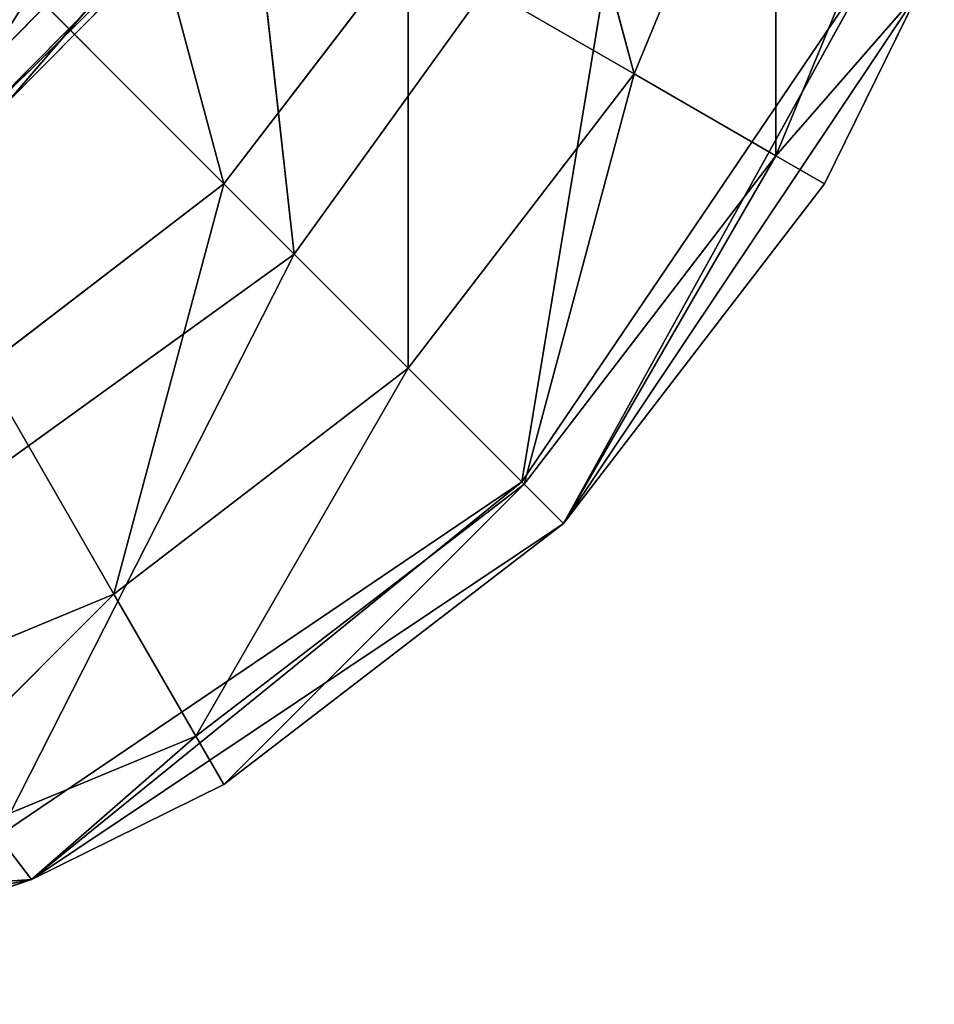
# Model space of a CAD drawing. Extents: x 228 to 329, y 0 to 150.
# Tile 495 of 656: x 326.69 to 328.36, y 0.23 to 2.02. Entities that reach past the tile are written whole.
import ezdxf

# ---------------------------------------------------------------- set-up
doc = ezdxf.new("R2010")
doc.units = 0
doc.header["$LTSCALE"] = 25.4
doc.layers.get('0').update_dxf_attribs({"color": 13, "linetype": 'CONTINUOUS'})

# ---------------------------------------------------------------- blocks, each defined once
blk = doc.blocks.new('SIS-9506-8054_STL_1')
at = {"color": 8}
for p, q in [((98.8315, 131.0467, 148.4455), (99.7767, 131.0467, 147.4906)), ((99.6826, 104.0467, 147.6068), (98.8315, 131.0467, 148.4455)), ((99.6826, 104.0467, 147.6068), (98.8315, 131.0467, 148.4455)), ((98.8315, 131.0467, 148.4455), (99.7767, 131.0467, 147.4906)), ((98.9468, 104.0467, 148.3502), (99.6826, 104.0467, 147.6068)), ((99.6247, 103.3792, 147.5588), (98.9468, 104.0467, 148.3502)), ((99.6247, 103.3792, 147.5588), (98.9468, 104.0467, 148.3502)), ((98.9468, 104.0467, 148.3502), (99.6826, 104.0467, 147.6068)), ((99.6247, 103.3792, 147.5588), (98.8982, 103.3792, 148.2928)), ((99.6247, 103.3792, 147.5588), (98.8982, 103.3792, 148.2928))]:
    blk.add_line(p, q, dxfattribs=at)
at = {"color": 9}
for p, q in [((99.4701, 96.832, 148.6286), (98.7241, 98.3071, 147.8826)), ((99.4701, 96.832, 148.6286), (98.7241, 98.3071, 147.8826)), ((99.4701, 96.832, 148.6286), (99.3055, 98.206, 147.1487)), ((99.4701, 96.832, 148.6286), (99.3055, 98.206, 147.1487)), ((99.4701, 96.832, 148.6286), (98.5961, 96.7415, 149.2587)), ((99.4701, 96.832, 148.6286), (98.5961, 96.7415, 149.2587)), ((99.4701, 96.832, 148.6286), (98.9289, 95.1224, 149.6928)), ((99.4701, 96.832, 148.6286), (98.9289, 95.1224, 149.6928)), ((100.1001, 96.7415, 147.7547), (99.4701, 96.832, 148.6286)), ((99.4701, 96.832, 148.6286), (99.8864, 95.165, 149.0449)), ((99.4701, 96.832, 148.6286), (99.8864, 95.165, 149.0449)), ((100.1001, 96.7415, 147.7547), (99.4701, 96.832, 148.6286)), ((100.1001, 96.7415, 147.7547), (99.8864, 95.165, 149.0449)), ((100.1001, 96.7415, 147.7547), (99.8864, 95.165, 149.0449)), ((99.8864, 95.165, 149.0449), (98.9289, 95.1224, 149.6928)), ((99.8864, 95.165, 149.0449), (98.9289, 95.1224, 149.6928)), ((98.9895, 94.0467, 149.7716), (99.8864, 95.165, 149.0449)), ((98.9895, 94.0467, 149.7716), (99.8864, 95.165, 149.0449)), ((99.9628, 94.0467, 149.1213), (99.8864, 95.165, 149.0449)), ((99.9628, 94.0467, 149.1213), (99.8864, 95.165, 149.0449)), ((100.5342, 95.1224, 148.0874), (99.8864, 95.165, 149.0449)), ((100.5342, 95.1224, 148.0874), (99.8864, 95.165, 149.0449)), ((98.9895, 94.0467, 149.7716), (98.9289, 95.1224, 149.6928)), ((98.9895, 94.0467, 149.7716), (98.9289, 95.1224, 149.6928)), ((99.9628, 94.0467, 149.1213), (100.5342, 95.1224, 148.0874)), ((99.9628, 94.0467, 149.1213), (100.5342, 95.1224, 148.0874)), ((98.9895, 94.0467, 149.7716), (97.8415, 94.0467, 150)), ((98.9895, 94.0467, 149.7716), (97.8415, 94.0467, 150)), ((98.9895, 94.0467, 149.7716), (98.6179, 4.0467, 149.8978)), ((98.9895, 94.0467, 149.7716), (98.6179, 4.0467, 149.8978)), ((99.9628, 94.0467, 149.1213), (98.9895, 4.0467, 149.7716)), ((99.9628, 94.0467, 149.1213), (98.9895, 4.0467, 149.7716)), ((99.9628, 94.0467, 149.1213), (98.9895, 94.0467, 149.7716)), ((98.9895, 94.0467, 149.7716), (98.9895, 4.0467, 149.7716)), ((98.9895, 94.0467, 149.7716), (98.9895, 4.0467, 149.7716)), ((99.9628, 94.0467, 149.1213), (98.9895, 94.0467, 149.7716)), ((99.3415, 4.0467, 149.5981), (99.9628, 94.0467, 149.1213)), ((99.3415, 4.0467, 149.5981), (99.9628, 94.0467, 149.1213)), ((99.9628, 4.0467, 149.1213), (99.9628, 94.0467, 149.1213)), ((99.9628, 4.0467, 149.1213), (99.9628, 94.0467, 149.1213)), ((100.4395, 4.0467, 148.5), (99.9628, 94.0467, 149.1213)), ((100.4395, 4.0467, 148.5), (99.9628, 94.0467, 149.1213)), ((100.6131, 94.0467, 148.1481), (99.9628, 94.0467, 149.1213)), ((100.6131, 94.0467, 148.1481), (99.9628, 94.0467, 149.1213)), ((100.4395, 4.0467, 148.5), (100.6131, 94.0467, 148.1481)), ((100.4395, 4.0467, 148.5), (100.6131, 94.0467, 148.1481)), ((98.5915, 3.2703, 149.799), (98.9895, 4.0467, 149.7716)), ((98.5915, 3.2703, 149.799), (98.9895, 4.0467, 149.7716)), ((98.6179, 4.0467, 149.8978), (98.9895, 4.0467, 149.7716)), ((98.6179, 4.0467, 149.8978), (98.9895, 4.0467, 149.7716)), ((98.9895, 4.0467, 149.7716), (99.3415, 4.0467, 149.5981)), ((98.9895, 4.0467, 149.7716), (99.3415, 4.0467, 149.5981)), ((98.9895, 4.0467, 149.7716), (99.2904, 3.2703, 149.5096)), ((98.9895, 4.0467, 149.7716), (99.2904, 3.2703, 149.5096)), ((99.2904, 3.2703, 149.5096), (99.3415, 4.0467, 149.5981)), ((99.2904, 3.2703, 149.5096), (99.3415, 4.0467, 149.5981)), ((99.3415, 4.0467, 149.5981), (99.9628, 4.0467, 149.1213)), ((99.8905, 3.2703, 149.049), (99.3415, 4.0467, 149.5981)), ((99.8905, 3.2703, 149.049), (99.3415, 4.0467, 149.5981)), ((99.3415, 4.0467, 149.5981), (99.9628, 4.0467, 149.1213)), ((99.8905, 3.2703, 149.049), (99.9628, 4.0467, 149.1213)), ((99.8905, 3.2703, 149.049), (99.9628, 4.0467, 149.1213)), ((99.9628, 4.0467, 149.1213), (100.4395, 4.0467, 148.5)), ((99.9628, 4.0467, 149.1213), (100.4395, 4.0467, 148.5)), ((99.9628, 4.0467, 149.1213), (100.351, 3.2703, 148.4489)), ((99.9628, 4.0467, 149.1213), (100.351, 3.2703, 148.4489)), ((100.4395, 4.0467, 148.5), (100.351, 3.2703, 148.4489)), ((100.351, 3.2703, 148.4489), (100.6131, 4.0467, 148.1481)), ((100.4395, 4.0467, 148.5), (100.351, 3.2703, 148.4489)), ((100.351, 3.2703, 148.4489), (100.6131, 4.0467, 148.1481)), ((100.4395, 4.0467, 148.5), (100.6131, 4.0467, 148.1481)), ((100.4395, 4.0467, 148.5), (100.6131, 4.0467, 148.1481)), ((98.5915, 3.2703, 149.799), (99.2904, 3.2703, 149.5096)), ((98.5915, 3.2703, 149.799), (99.2904, 3.2703, 149.5096)), ((98.5915, 3.2703, 149.799), (99.1405, 2.5467, 149.25)), ((98.5915, 3.2703, 149.799), (99.1405, 2.5467, 149.25)), ((99.1405, 2.5467, 149.25), (99.2904, 3.2703, 149.5096)), ((99.1405, 2.5467, 149.25), (99.2904, 3.2703, 149.5096)), ((99.6786, 2.5467, 148.8371), (99.2904, 3.2703, 149.5096)), ((99.6786, 2.5467, 148.8371), (99.2904, 3.2703, 149.5096)), ((99.8905, 3.2703, 149.049), (99.2904, 3.2703, 149.5096)), ((99.8905, 3.2703, 149.049), (99.2904, 3.2703, 149.5096)), ((99.6786, 2.5467, 148.8371), (99.8905, 3.2703, 149.049)), ((99.6786, 2.5467, 148.8371), (99.8905, 3.2703, 149.049)), ((99.8905, 3.2703, 149.049), (100.351, 3.2703, 148.4489)), ((99.8905, 3.2703, 149.049), (100.351, 3.2703, 148.4489)), ((99.8905, 3.2703, 149.049), (100.0915, 2.5467, 148.299)), ((99.8905, 3.2703, 149.049), (100.0915, 2.5467, 148.299)), ((100.0915, 2.5467, 148.299), (100.351, 3.2703, 148.4489)), ((100.0915, 2.5467, 148.299), (100.351, 3.2703, 148.4489)), ((100.351, 3.2703, 148.4489), (100.6405, 3.2703, 147.75)), ((100.351, 3.2703, 148.4489), (100.6405, 3.2703, 147.75)), ((100.351, 3.2703, 148.4489), (100.351, 2.5467, 147.6724)), ((100.351, 3.2703, 148.4489), (100.351, 2.5467, 147.6724)), ((98.5139, 2.5467, 149.5096), (99.1405, 2.5467, 149.25)), ((98.5139, 2.5467, 149.5096), (99.1405, 2.5467, 149.25)), ((98.9021, 1.9254, 148.8371), (99.1405, 2.5467, 149.25)), ((98.9021, 1.9254, 148.8371), (99.1405, 2.5467, 149.25)), ((99.3415, 1.9254, 148.5), (99.1405, 2.5467, 149.25)), ((99.3415, 1.9254, 148.5), (99.1405, 2.5467, 149.25)), ((99.6786, 2.5467, 148.8371), (99.1405, 2.5467, 149.25)), ((99.6786, 2.5467, 148.8371), (99.1405, 2.5467, 149.25)), ((99.3415, 1.9254, 148.5), (99.6786, 2.5467, 148.8371)), ((99.3415, 1.9254, 148.5), (99.6786, 2.5467, 148.8371)), ((99.6786, 2.5467, 148.8371), (100.0915, 2.5467, 148.299)), ((99.6786, 2.5467, 148.8371), (100.0915, 2.5467, 148.299)), ((99.6786, 2.5467, 148.8371), (99.6786, 1.9254, 148.0607)), ((99.6786, 1.9254, 148.0607), (100.0915, 2.5467, 148.299)), ((99.6786, 2.5467, 148.8371), (99.6786, 1.9254, 148.0607)), ((99.6786, 1.9254, 148.0607), (100.0915, 2.5467, 148.299)), ((100.0915, 2.5467, 148.299), (99.8905, 1.9254, 147.549)), ((100.0915, 2.5467, 148.299), (99.8905, 1.9254, 147.549)), ((100.0915, 2.5467, 148.299), (100.351, 2.5467, 147.6724)), ((100.0915, 2.5467, 148.299), (100.351, 2.5467, 147.6724)), ((98.9021, 1.4487, 148.0607), (99.3415, 1.9254, 148.5)), ((99.3415, 1.9254, 148.5), (98.9021, 1.9254, 148.8371)), ((99.3415, 1.9254, 148.5), (98.9021, 1.9254, 148.8371)), ((98.9021, 1.4487, 148.0607), (99.3415, 1.9254, 148.5)), ((99.3415, 1.9254, 148.5), (99.1405, 1.4487, 147.75)), ((99.3415, 1.9254, 148.5), (99.1405, 1.4487, 147.75)), ((99.3415, 1.9254, 148.5), (99.6786, 1.9254, 148.0607)), ((99.3415, 1.9254, 148.5), (99.6786, 1.9254, 148.0607))]:
    blk.add_line(p, q, dxfattribs=at)
at = {"color": 8}
mesh = blk.add_polyface(dxfattribs=at)
corners = [(98.8315, 131.0467, 148.4455), (99.7767, 131.0467, 147.4906), (98.6202, 131.0467, 147.2911)]
mesh.append_faces([[corners[k] for k in face] for face in [(0, 1, 2)]], dxfattribs={"color": 8})
mesh = blk.add_polyface(dxfattribs=at)
corners = [(98.8315, 131.0467, 148.4455), (98.9468, 104.0467, 148.3502), (99.6826, 104.0467, 147.6068)]
mesh.append_faces([[corners[k] for k in face] for face in [(0, 1, 2)]], dxfattribs={"color": 8})
mesh = blk.add_polyface(dxfattribs=at)
corners = [(98.8315, 131.0467, 148.4455), (99.6826, 104.0467, 147.6068), (99.7767, 131.0467, 147.4906)]
mesh.append_faces([[corners[k] for k in face] for face in [(0, 1, 2)]], dxfattribs={"color": 8})
mesh = blk.add_polyface(dxfattribs=at)
corners = [(98.9468, 104.0467, 148.3502), (98.8982, 103.3792, 148.2928), (99.6247, 103.3792, 147.5588)]
mesh.append_faces([[corners[k] for k in face] for face in [(0, 1, 2)]], dxfattribs={"color": 8})
mesh = blk.add_polyface(dxfattribs=at)
corners = [(98.9468, 104.0467, 148.3502), (99.6247, 103.3792, 147.5588), (99.6826, 104.0467, 147.6068)]
mesh.append_faces([[corners[k] for k in face] for face in [(0, 1, 2)]], dxfattribs={"color": 8})
mesh = blk.add_polyface(dxfattribs=at)
corners = [(98.8982, 103.3792, 148.2928), (98.7547, 102.7451, 148.1236), (99.454, 102.7451, 147.417)]
mesh.append_faces([[corners[k] for k in face] for face in [(0, 1, 2)]], dxfattribs={"color": 8})
mesh = blk.add_polyface(dxfattribs=at)
corners = [(98.8982, 103.3792, 148.2928), (99.454, 102.7451, 147.417), (99.6247, 103.3792, 147.5588)]
mesh.append_faces([[corners[k] for k in face] for face in [(0, 1, 2)]], dxfattribs={"color": 8})
at = {"color": 9}
mesh = blk.add_polyface(dxfattribs=at)
corners = [(99.4701, 96.832, 148.6286), (98.7241, 98.3071, 147.8826), (98.5961, 96.7415, 149.2587)]
mesh.append_faces([[corners[k] for k in face] for face in [(0, 1, 2)]], dxfattribs={"color": 9})
mesh = blk.add_polyface(dxfattribs=at)
corners = [(98.7241, 98.3071, 147.8826), (99.4701, 96.832, 148.6286), (99.3055, 98.206, 147.1487)]
mesh.append_faces([[corners[k] for k in face] for face in [(0, 1, 2)]], dxfattribs={"color": 9})
mesh = blk.add_polyface(dxfattribs=at)
corners = [(99.3055, 98.206, 147.1487), (99.4701, 96.832, 148.6286), (100.1001, 96.7415, 147.7547)]
mesh.append_faces([[corners[k] for k in face] for face in [(0, 1, 2)]], dxfattribs={"color": 9})
mesh = blk.add_polyface(dxfattribs=at)
corners = [(99.4701, 96.832, 148.6286), (98.5961, 96.7415, 149.2587), (98.9289, 95.1224, 149.6928)]
mesh.append_faces([[corners[k] for k in face] for face in [(0, 1, 2)]], dxfattribs={"color": 9})
mesh = blk.add_polyface(dxfattribs=at)
corners = [(99.8864, 95.165, 149.0449), (99.4701, 96.832, 148.6286), (98.9289, 95.1224, 149.6928)]
mesh.append_faces([[corners[k] for k in face] for face in [(0, 1, 2)]], dxfattribs={"color": 9})
mesh = blk.add_polyface(dxfattribs=at)
corners = [(99.4701, 96.832, 148.6286), (99.8864, 95.165, 149.0449), (100.1001, 96.7415, 147.7547)]
mesh.append_faces([[corners[k] for k in face] for face in [(0, 1, 2)]], dxfattribs={"color": 9})
mesh = blk.add_polyface(dxfattribs=at)
corners = [(100.1001, 96.7415, 147.7547), (99.8864, 95.165, 149.0449), (100.5342, 95.1224, 148.0874)]
mesh.append_faces([[corners[k] for k in face] for face in [(0, 1, 2)]], dxfattribs={"color": 9})
mesh = blk.add_polyface(dxfattribs=at)
corners = [(99.8864, 95.165, 149.0449), (98.9289, 95.1224, 149.6928), (98.9895, 94.0467, 149.7716)]
mesh.append_faces([[corners[k] for k in face] for face in [(0, 1, 2)]], dxfattribs={"color": 9})
mesh = blk.add_polyface(dxfattribs=at)
corners = [(99.9628, 94.0467, 149.1213), (99.8864, 95.165, 149.0449), (98.9895, 94.0467, 149.7716)]
mesh.append_faces([[corners[k] for k in face] for face in [(0, 1, 2)]], dxfattribs={"color": 9})
mesh = blk.add_polyface(dxfattribs=at)
corners = [(99.8864, 95.165, 149.0449), (99.9628, 94.0467, 149.1213), (100.5342, 95.1224, 148.0874)]
mesh.append_faces([[corners[k] for k in face] for face in [(0, 1, 2)]], dxfattribs={"color": 9})
mesh = blk.add_polyface(dxfattribs=at)
corners = [(98.9895, 94.0467, 149.7716), (98.9289, 95.1224, 149.6928), (97.8415, 94.0467, 150)]
mesh.append_faces([[corners[k] for k in face] for face in [(0, 1, 2)]], dxfattribs={"color": 9})
mesh = blk.add_polyface(dxfattribs=at)
corners = [(100.5342, 95.1224, 148.0874), (99.9628, 94.0467, 149.1213), (100.6131, 94.0467, 148.1481)]
mesh.append_faces([[corners[k] for k in face] for face in [(0, 1, 2)]], dxfattribs={"color": 9})
mesh = blk.add_polyface(dxfattribs=at)
corners = [(98.9895, 94.0467, 149.7716), (97.8415, 94.0467, 150), (98.6179, 4.0467, 149.8978)]
mesh.append_faces([[corners[k] for k in face] for face in [(0, 1, 2)]], dxfattribs={"color": 9})
mesh = blk.add_polyface(dxfattribs=at)
corners = [(98.9895, 94.0467, 149.7716), (98.6179, 4.0467, 149.8978), (98.9895, 4.0467, 149.7716)]
mesh.append_faces([[corners[k] for k in face] for face in [(0, 1, 2)]], dxfattribs={"color": 9})
mesh = blk.add_polyface(dxfattribs=at)
corners = [(99.9628, 94.0467, 149.1213), (98.9895, 4.0467, 149.7716), (99.3415, 4.0467, 149.5981)]
mesh.append_faces([[corners[k] for k in face] for face in [(0, 1, 2)]], dxfattribs={"color": 9})
mesh = blk.add_polyface(dxfattribs=at)
corners = [(99.9628, 94.0467, 149.1213), (98.9895, 94.0467, 149.7716), (98.9895, 4.0467, 149.7716)]
mesh.append_faces([[corners[k] for k in face] for face in [(0, 1, 2)]], dxfattribs={"color": 9})
mesh = blk.add_polyface(dxfattribs=at)
corners = [(99.9628, 94.0467, 149.1213), (99.3415, 4.0467, 149.5981), (99.9628, 4.0467, 149.1213)]
mesh.append_faces([[corners[k] for k in face] for face in [(0, 1, 2)]], dxfattribs={"color": 9})
mesh = blk.add_polyface(dxfattribs=at)
corners = [(99.9628, 94.0467, 149.1213), (99.9628, 4.0467, 149.1213), (100.4395, 4.0467, 148.5)]
mesh.append_faces([[corners[k] for k in face] for face in [(0, 1, 2)]], dxfattribs={"color": 9})
mesh = blk.add_polyface(dxfattribs=at)
corners = [(99.9628, 94.0467, 149.1213), (100.4395, 4.0467, 148.5), (100.6131, 94.0467, 148.1481)]
mesh.append_faces([[corners[k] for k in face] for face in [(0, 1, 2)]], dxfattribs={"color": 9})
mesh = blk.add_polyface(dxfattribs=at)
corners = [(100.6131, 94.0467, 148.1481), (100.4395, 4.0467, 148.5), (100.6131, 4.0467, 148.1481)]
mesh.append_faces([[corners[k] for k in face] for face in [(0, 1, 2)]], dxfattribs={"color": 9})
mesh = blk.add_polyface(dxfattribs=at)
corners = [(98.9895, 4.0467, 149.7716), (98.6179, 4.0467, 149.8978), (98.5915, 3.2703, 149.799)]
mesh.append_faces([[corners[k] for k in face] for face in [(0, 1, 2)]], dxfattribs={"color": 9})
mesh = blk.add_polyface(dxfattribs=at)
corners = [(99.2904, 3.2703, 149.5096), (98.9895, 4.0467, 149.7716), (98.5915, 3.2703, 149.799)]
mesh.append_faces([[corners[k] for k in face] for face in [(0, 1, 2)]], dxfattribs={"color": 9})
mesh = blk.add_polyface(dxfattribs=at)
corners = [(99.3415, 4.0467, 149.5981), (98.9895, 4.0467, 149.7716), (99.2904, 3.2703, 149.5096)]
mesh.append_faces([[corners[k] for k in face] for face in [(0, 1, 2)]], dxfattribs={"color": 9})
mesh = blk.add_polyface(dxfattribs=at)
corners = [(99.8905, 3.2703, 149.049), (99.3415, 4.0467, 149.5981), (99.2904, 3.2703, 149.5096)]
mesh.append_faces([[corners[k] for k in face] for face in [(0, 1, 2)]], dxfattribs={"color": 9})
mesh = blk.add_polyface(dxfattribs=at)
corners = [(99.9628, 4.0467, 149.1213), (99.3415, 4.0467, 149.5981), (99.8905, 3.2703, 149.049)]
mesh.append_faces([[corners[k] for k in face] for face in [(0, 1, 2)]], dxfattribs={"color": 9})
mesh = blk.add_polyface(dxfattribs=at)
corners = [(99.9628, 4.0467, 149.1213), (99.8905, 3.2703, 149.049), (100.351, 3.2703, 148.4489)]
mesh.append_faces([[corners[k] for k in face] for face in [(0, 1, 2)]], dxfattribs={"color": 9})
mesh = blk.add_polyface(dxfattribs=at)
corners = [(99.9628, 4.0467, 149.1213), (100.351, 3.2703, 148.4489), (100.4395, 4.0467, 148.5)]
mesh.append_faces([[corners[k] for k in face] for face in [(0, 1, 2)]], dxfattribs={"color": 9})
mesh = blk.add_polyface(dxfattribs=at)
corners = [(100.4395, 4.0467, 148.5), (100.351, 3.2703, 148.4489), (100.6131, 4.0467, 148.1481)]
mesh.append_faces([[corners[k] for k in face] for face in [(0, 1, 2)]], dxfattribs={"color": 9})
mesh = blk.add_polyface(dxfattribs=at)
corners = [(100.6131, 4.0467, 148.1481), (100.351, 3.2703, 148.4489), (100.6405, 3.2703, 147.75)]
mesh.append_faces([[corners[k] for k in face] for face in [(0, 1, 2)]], dxfattribs={"color": 9})
mesh = blk.add_polyface(dxfattribs=at)
corners = [(99.1405, 2.5467, 149.25), (98.5915, 3.2703, 149.799), (98.5139, 2.5467, 149.5096)]
mesh.append_faces([[corners[k] for k in face] for face in [(0, 1, 2)]], dxfattribs={"color": 9})
mesh = blk.add_polyface(dxfattribs=at)
corners = [(99.2904, 3.2703, 149.5096), (98.5915, 3.2703, 149.799), (99.1405, 2.5467, 149.25)]
mesh.append_faces([[corners[k] for k in face] for face in [(0, 1, 2)]], dxfattribs={"color": 9})
mesh = blk.add_polyface(dxfattribs=at)
corners = [(99.6786, 2.5467, 148.8371), (99.2904, 3.2703, 149.5096), (99.1405, 2.5467, 149.25)]
mesh.append_faces([[corners[k] for k in face] for face in [(0, 1, 2)]], dxfattribs={"color": 9})
mesh = blk.add_polyface(dxfattribs=at)
corners = [(99.8905, 3.2703, 149.049), (99.2904, 3.2703, 149.5096), (99.6786, 2.5467, 148.8371)]
mesh.append_faces([[corners[k] for k in face] for face in [(0, 1, 2)]], dxfattribs={"color": 9})
mesh = blk.add_polyface(dxfattribs=at)
corners = [(99.8905, 3.2703, 149.049), (99.6786, 2.5467, 148.8371), (100.0915, 2.5467, 148.299)]
mesh.append_faces([[corners[k] for k in face] for face in [(0, 1, 2)]], dxfattribs={"color": 9})
mesh = blk.add_polyface(dxfattribs=at)
corners = [(99.8905, 3.2703, 149.049), (100.0915, 2.5467, 148.299), (100.351, 3.2703, 148.4489)]
mesh.append_faces([[corners[k] for k in face] for face in [(0, 1, 2)]], dxfattribs={"color": 9})
mesh = blk.add_polyface(dxfattribs=at)
corners = [(100.351, 3.2703, 148.4489), (100.0915, 2.5467, 148.299), (100.351, 2.5467, 147.6724)]
mesh.append_faces([[corners[k] for k in face] for face in [(0, 1, 2)]], dxfattribs={"color": 9})
mesh = blk.add_polyface(dxfattribs=at)
corners = [(100.351, 3.2703, 148.4489), (100.351, 2.5467, 147.6724), (100.6405, 3.2703, 147.75)]
mesh.append_faces([[corners[k] for k in face] for face in [(0, 1, 2)]], dxfattribs={"color": 9})
mesh = blk.add_polyface(dxfattribs=at)
corners = [(99.1405, 2.5467, 149.25), (98.5139, 2.5467, 149.5096), (98.9021, 1.9254, 148.8371)]
mesh.append_faces([[corners[k] for k in face] for face in [(0, 1, 2)]], dxfattribs={"color": 9})
mesh = blk.add_polyface(dxfattribs=at)
corners = [(99.3415, 1.9254, 148.5), (99.1405, 2.5467, 149.25), (98.9021, 1.9254, 148.8371)]
mesh.append_faces([[corners[k] for k in face] for face in [(0, 1, 2)]], dxfattribs={"color": 9})
mesh = blk.add_polyface(dxfattribs=at)
corners = [(99.6786, 2.5467, 148.8371), (99.1405, 2.5467, 149.25), (99.3415, 1.9254, 148.5)]
mesh.append_faces([[corners[k] for k in face] for face in [(0, 1, 2)]], dxfattribs={"color": 9})
mesh = blk.add_polyface(dxfattribs=at)
corners = [(99.6786, 2.5467, 148.8371), (99.3415, 1.9254, 148.5), (99.6786, 1.9254, 148.0607)]
mesh.append_faces([[corners[k] for k in face] for face in [(0, 1, 2)]], dxfattribs={"color": 9})
mesh = blk.add_polyface(dxfattribs=at)
corners = [(99.6786, 2.5467, 148.8371), (99.6786, 1.9254, 148.0607), (100.0915, 2.5467, 148.299)]
mesh.append_faces([[corners[k] for k in face] for face in [(0, 1, 2)]], dxfattribs={"color": 9})
mesh = blk.add_polyface(dxfattribs=at)
corners = [(100.0915, 2.5467, 148.299), (99.6786, 1.9254, 148.0607), (99.8905, 1.9254, 147.549)]
mesh.append_faces([[corners[k] for k in face] for face in [(0, 1, 2)]], dxfattribs={"color": 9})
mesh = blk.add_polyface(dxfattribs=at)
corners = [(100.0915, 2.5467, 148.299), (99.8905, 1.9254, 147.549), (100.351, 2.5467, 147.6724)]
mesh.append_faces([[corners[k] for k in face] for face in [(0, 1, 2)]], dxfattribs={"color": 9})
mesh = blk.add_polyface(dxfattribs=at)
corners = [(98.9021, 1.9254, 148.8371), (98.9021, 1.4487, 148.0607), (99.3415, 1.9254, 148.5)]
mesh.append_faces([[corners[k] for k in face] for face in [(0, 1, 2)]], dxfattribs={"color": 9})
mesh = blk.add_polyface(dxfattribs=at)
corners = [(99.3415, 1.9254, 148.5), (98.9021, 1.4487, 148.0607), (99.1405, 1.4487, 147.75)]
mesh.append_faces([[corners[k] for k in face] for face in [(0, 1, 2)]], dxfattribs={"color": 9})
mesh = blk.add_polyface(dxfattribs=at)
corners = [(99.3415, 1.9254, 148.5), (99.1405, 1.4487, 147.75), (99.6786, 1.9254, 148.0607)]
mesh.append_faces([[corners[k] for k in face] for face in [(0, 1, 2)]], dxfattribs={"color": 9})

msp = doc.modelspace()

# ---------------------------------------------------------------- block references
at = {"color": 0, "extrusion": (0, -1, -3.33067e-16)}
msp.add_blockref('SIS-9506-8054_STL_1', (227.723, -1.6457, -150.225), dxfattribs=at)

doc.saveas('drawing.dxf')
